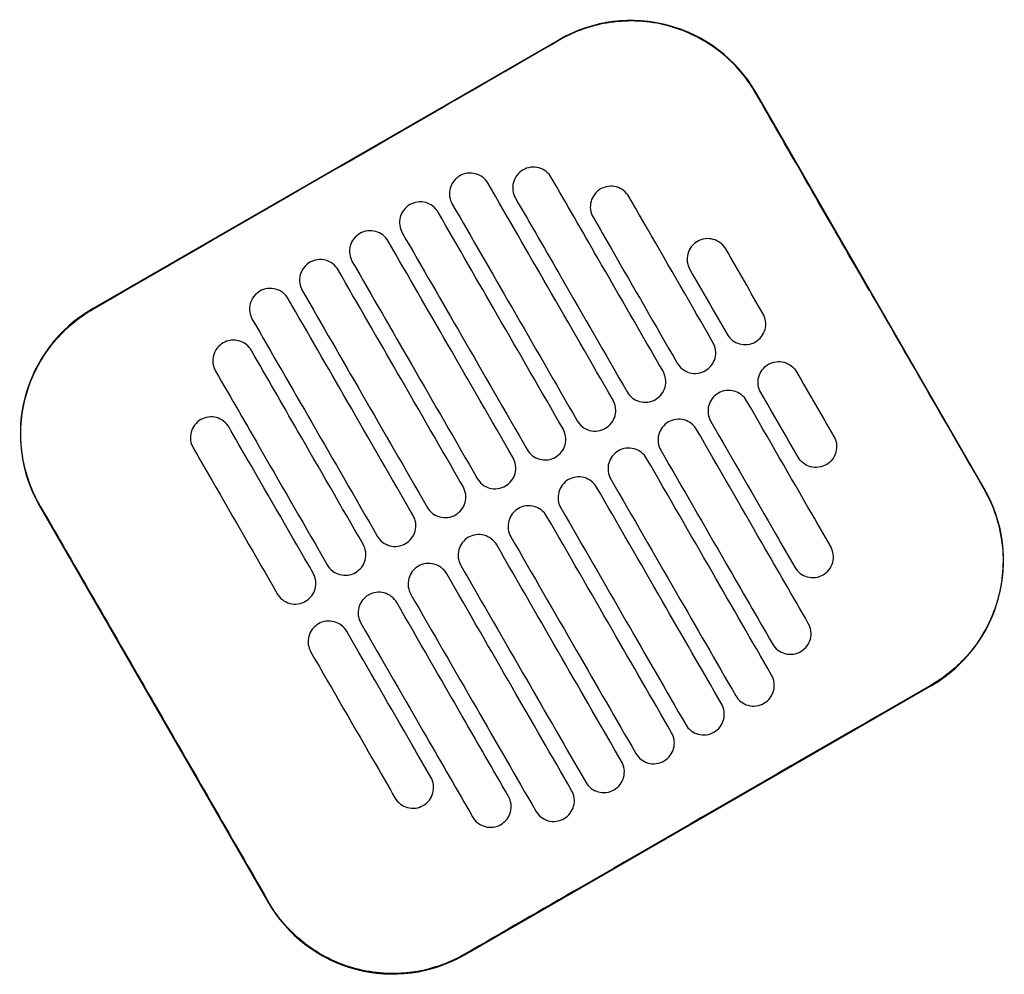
# Model space of a CAD drawing. Header units: metres. Extents: x 15.7 to 54.8, y -39.7 to 1.1.
# Tile 479 of 500: x 48.631 to 48.836, y -2.31 to -2.111. Entities that reach past the tile are written whole.
import ezdxf

# ---------------------------------------------------------------- set-up
doc = ezdxf.new("R2010")
doc.units = ezdxf.units.M
doc.header["$MEASUREMENT"] = 0
doc.layers.add('2D', color=252, linetype='Continuous')

# ---------------------------------------------------------------- blocks, each defined once
blk = doc.blocks.new('2D_QYOS_450')
at = {"layer": '2D'}
for p, q in [((1.42396, -0.31597), (1.32693, -0.37192)), ((1.51239, -0.40926), (1.46493, -0.32697)), ((1.31593, -0.4129), (1.3634, -0.49519)), ((1.40437, -0.50619), (1.50139, -0.45024))]:
    blk.add_line(p, q, dxfattribs=at)
for centre, start, end in [((1.43894, -0.34196), 29.973, 119.973), ((1.34192, -0.39791), 119.973, 209.973), ((1.4864, -0.42425), 299.973, 29.973), ((1.38938, -0.48021), 209.973, 299.973)]:
    blk.add_arc(centre, 0.03, start, end, dxfattribs=at)
for points, knots in [([(1.46484, -0.32702), (1.46445, -0.32636), (1.46405, -0.32572), (1.46161, -0.32215), (1.4591, -0.3196), (1.45325, -0.31546), (1.44995, -0.31393), (1.4426, -0.31202), (1.43857, -0.3118), (1.43088, -0.31292), (1.42728, -0.31417), (1.42401, -0.31606)], [-8.20809, -8.20809, -8.20809, -8.20809, -7.978943, -7.978943, -6.912231, -6.912231, -5.830065, -5.830065, -4.632711, -4.632711, -3.498654, -3.498654, -3.498654, -3.498654]), ([(1.42401, -0.31606), (1.41612, -0.32062), (1.40792, -0.32535), (1.37561, -0.34399), (1.3513, -0.35801), (1.32699, -0.37202)], [-3.18138, -3.18138, -3.18138, -3.18138, -2.673929, -2.673929, -1.133377, -1.133377, -1.133377, -1.133377]), ([(1.48856, -0.36818), (1.48762, -0.36655), (1.48668, -0.36493), (1.47773, -0.34941), (1.47117, -0.33801), (1.46484, -0.32702)], [-12.071476, -12.071476, -12.071476, -12.071476, -11.509189, -11.509189, -6.696301, -6.696301, -6.696301, -6.696301]), ([(1.4092, -0.34583), (1.40896, -0.34541), (1.40859, -0.34494), (1.40764, -0.34422), (1.40714, -0.34398), (1.40607, -0.34368), (1.4055, -0.34364), (1.4043, -0.3438), (1.40375, -0.34401), (1.40333, -0.34426)], [-0.5514378, -0.5514378, -0.5514378, -0.5514378, -0.4031217, -0.4031217, -0.2776979, -0.2776979, -0.1471642, -0.1471642, 0, 0, 0, 0]), ([(1.41647, -0.34303), (1.41605, -0.34327), (1.41558, -0.34364), (1.41486, -0.34459), (1.41462, -0.34509), (1.41432, -0.34616), (1.41428, -0.34673), (1.41443, -0.34792), (1.41465, -0.34847), (1.41489, -0.34889)], [-0.5553003, -0.5553003, -0.5553003, -0.5553003, -0.4045497, -0.4045497, -0.2782639, -0.2782639, -0.1472208, -0.1472208, 0, 0, 0, 0]), ([(1.42234, -0.3446), (1.4221, -0.34417), (1.42173, -0.34371), (1.42078, -0.34299), (1.42029, -0.34275), (1.41921, -0.34245), (1.41864, -0.34241), (1.41744, -0.34257), (1.4169, -0.34278), (1.41647, -0.34303)], [-0.5514248, -0.5514248, -0.5514248, -0.5514248, -0.4031161, -0.4031161, -0.2776965, -0.2776965, -0.1471644, -0.1471644, 0, 0, 0, 0]), ([(1.40333, -0.34426), (1.40291, -0.3445), (1.40244, -0.34487), (1.40172, -0.34582), (1.40147, -0.34632), (1.40118, -0.34739), (1.40114, -0.34796), (1.40129, -0.34916), (1.4015, -0.3497), (1.40175, -0.35012)], [-0.5552876, -0.5552876, -0.5552876, -0.5552876, -0.4045446, -0.4045446, -0.2782629, -0.2782629, -0.1472212, -0.1472212, 0, 0, 0, 0]), ([(1.43518, -0.39088), (1.43064, -0.38301), (1.42611, -0.37514), (1.41744, -0.36012), (1.41332, -0.35298), (1.4092, -0.34583)], [0.699452, 0.699452, 0.699452, 0.699452, 3.425292, 3.425292, 5.900643, 5.900643, 5.900643, 5.900643]), ([(1.44558, -0.38489), (1.44104, -0.37702), (1.4365, -0.36915), (1.42876, -0.35572), (1.42555, -0.35016), (1.42234, -0.3446)], [0.699452, 0.699452, 0.699452, 0.699452, 3.42526, 3.42526, 5.350619, 5.350619, 5.350619, 5.350619]), ([(1.43261, -0.34699), (1.43219, -0.34724), (1.43172, -0.3476), (1.431, -0.34856), (1.43076, -0.34906), (1.43046, -0.35013), (1.43042, -0.3507), (1.43057, -0.35189), (1.43079, -0.35244), (1.43103, -0.35286)], [-0.5553353, -0.5553353, -0.5553353, -0.5553353, -0.4045593, -0.4045593, -0.278267, -0.278267, -0.1472205, -0.1472205, 0, 0, 0, 0]), ([(1.43848, -0.34856), (1.43824, -0.34814), (1.43787, -0.34768), (1.43692, -0.34696), (1.43643, -0.34671), (1.43536, -0.34642), (1.43478, -0.34638), (1.43358, -0.34653), (1.43304, -0.34675), (1.43261, -0.34699)], [-0.5513875, -0.5513875, -0.5513875, -0.5513875, -0.4031047, -0.4031047, -0.2776919, -0.2776919, -0.1471638, -0.1471638, 0, 0, 0, 0]), ([(1.3988, -0.35182), (1.39856, -0.3514), (1.39819, -0.35094), (1.39725, -0.35022), (1.39675, -0.34997), (1.39568, -0.34968), (1.3951, -0.34964), (1.39391, -0.34979), (1.39336, -0.35001), (1.39293, -0.35025)], [-0.5514274, -0.5514274, -0.5514274, -0.5514274, -0.4031209, -0.4031209, -0.2776962, -0.2776962, -0.1471634, -0.1471634, 0, 0, 0, 0]), ([(1.40175, -0.35012), (1.40587, -0.35727), (1.40999, -0.36442), (1.41866, -0.37944), (1.42319, -0.38731), (1.42773, -0.39518)], [0.949973, 0.949973, 0.949973, 0.949973, 3.425307, 3.425307, 6.151164, 6.151164, 6.151164, 6.151164]), ([(1.41489, -0.34889), (1.4181, -0.35445), (1.42131, -0.36001), (1.42905, -0.37344), (1.43359, -0.38131), (1.43813, -0.38918)], [1.499949, 1.499949, 1.499949, 1.499949, 3.425284, 3.425284, 6.151116, 6.151116, 6.151116, 6.151116]), ([(1.45597, -0.37889), (1.45144, -0.37102), (1.4469, -0.36315), (1.44107, -0.35304), (1.43977, -0.3508), (1.43848, -0.34856)], [0.699452, 0.699452, 0.699452, 0.699452, 3.425217, 3.425217, 4.200582, 4.200582, 4.200582, 4.200582]), ([(1.39293, -0.35025), (1.39251, -0.3505), (1.39205, -0.35086), (1.39132, -0.35182), (1.39108, -0.35231), (1.39078, -0.35339), (1.39074, -0.35396), (1.3909, -0.35515), (1.39111, -0.35569), (1.39135, -0.35612)], [-0.5552953, -0.5552953, -0.5552953, -0.5552953, -0.4045437, -0.4045437, -0.2782634, -0.2782634, -0.1472215, -0.1472215, 0, 0, 0, 0]), ([(1.42479, -0.39688), (1.42025, -0.38901), (1.41571, -0.38114), (1.40705, -0.36612), (1.40293, -0.35897), (1.3988, -0.35182)], [0.699452, 0.699452, 0.699452, 0.699452, 3.425313, 3.425313, 5.900643, 5.900643, 5.900643, 5.900643]), ([(1.43103, -0.35286), (1.43232, -0.3551), (1.43362, -0.35734), (1.43945, -0.36745), (1.44399, -0.37532), (1.44852, -0.38319)], [2.649916, 2.649916, 2.649916, 2.649916, 3.425249, 3.425249, 6.151046, 6.151046, 6.151046, 6.151046]), ([(1.38254, -0.35625), (1.38212, -0.35649), (1.38165, -0.35686), (1.38093, -0.35781), (1.38068, -0.35831), (1.38039, -0.35938), (1.38035, -0.35995), (1.3805, -0.36115), (1.38071, -0.36169), (1.38096, -0.36211)], [-0.5553076, -0.5553076, -0.5553076, -0.5553076, -0.4045445, -0.4045445, -0.2782646, -0.2782646, -0.1472219, -0.1472219, 0, 0, 0, 0]), ([(1.38841, -0.35782), (1.38817, -0.3574), (1.3878, -0.35693), (1.38685, -0.35621), (1.38635, -0.35597), (1.38528, -0.35567), (1.38471, -0.35563), (1.38351, -0.35579), (1.38296, -0.356), (1.38254, -0.35625)], [-0.5514139, -0.5514139, -0.5514139, -0.5514139, -0.4031194, -0.4031194, -0.2776944, -0.2776944, -0.1471626, -0.1471626, 0, 0, 0, 0]), ([(1.39135, -0.35612), (1.39548, -0.36327), (1.3996, -0.37041), (1.40826, -0.38543), (1.4128, -0.3933), (1.41734, -0.40117)], [0.949998, 0.949998, 0.949998, 0.949998, 3.42532, 3.42532, 6.151189, 6.151189, 6.151189, 6.151189]), ([(1.41439, -0.40287), (1.40985, -0.395), (1.40532, -0.38713), (1.39665, -0.37211), (1.39253, -0.36497), (1.38841, -0.35782)], [0.699452, 0.699452, 0.699452, 0.699452, 3.425322, 3.425322, 5.900643, 5.900643, 5.900643, 5.900643]), ([(1.45275, -0.35789), (1.45233, -0.35813), (1.45186, -0.3585), (1.45114, -0.35946), (1.45089, -0.35995), (1.4506, -0.36102), (1.45056, -0.3616), (1.45071, -0.36279), (1.45093, -0.36333), (1.45117, -0.36376)], [-0.5553938, -0.5553938, -0.5553938, -0.5553938, -0.4045733, -0.4045733, -0.2782728, -0.2782728, -0.147221, -0.147221, 0, 0, 0, 0]), ([(1.45862, -0.35946), (1.45838, -0.35904), (1.45801, -0.35858), (1.45706, -0.35786), (1.45656, -0.35761), (1.45549, -0.35732), (1.45492, -0.35728), (1.45372, -0.35743), (1.45317, -0.35764), (1.45275, -0.35789)], [-0.5513269, -0.5513269, -0.5513269, -0.5513269, -0.4030891, -0.4030891, -0.2776846, -0.2776846, -0.1471626, -0.1471626, 0, 0, 0, 0]), ([(1.37214, -0.36224), (1.37172, -0.36249), (1.37126, -0.36285), (1.37053, -0.36381), (1.37029, -0.3643), (1.36999, -0.36538), (1.36995, -0.36595), (1.37011, -0.36714), (1.37032, -0.36769), (1.37056, -0.36811)], [-0.5553245, -0.5553245, -0.5553245, -0.5553245, -0.4045471, -0.4045471, -0.2782667, -0.2782667, -0.1472226, -0.1472226, 0, 0, 0, 0]), ([(1.37801, -0.36381), (1.37777, -0.36339), (1.3774, -0.36293), (1.37646, -0.36221), (1.37596, -0.36196), (1.37489, -0.36167), (1.37431, -0.36163), (1.37312, -0.36178), (1.37257, -0.362), (1.37214, -0.36224)], [-0.551397, -0.551397, -0.551397, -0.551397, -0.4031173, -0.4031173, -0.2776925, -0.2776925, -0.1471621, -0.1471621, 0, 0, 0, 0]), ([(1.38096, -0.36211), (1.38508, -0.36926), (1.3892, -0.37641), (1.39787, -0.39143), (1.4024, -0.3993), (1.40694, -0.40717)], [0.950001, 0.950001, 0.950001, 0.950001, 3.425322, 3.425322, 6.151192, 6.151192, 6.151192, 6.151192]), ([(1.404, -0.40887), (1.39946, -0.401), (1.39492, -0.39313), (1.38626, -0.37811), (1.38214, -0.37096), (1.37801, -0.36381)], [0.699452, 0.699452, 0.699452, 0.699452, 3.425321, 3.425321, 5.900643, 5.900643, 5.900643, 5.900643]), ([(1.36175, -0.36824), (1.36133, -0.36848), (1.36086, -0.36885), (1.36014, -0.3698), (1.35989, -0.3703), (1.3596, -0.37137), (1.35956, -0.37194), (1.35971, -0.37314), (1.35992, -0.37368), (1.36017, -0.37411)], [-0.5553462, -0.5553462, -0.5553462, -0.5553462, -0.4045514, -0.4045514, -0.2782696, -0.2782696, -0.1472236, -0.1472236, 0, 0, 0, 0]), ([(1.36762, -0.36981), (1.36738, -0.36939), (1.36701, -0.36892), (1.36606, -0.3682), (1.36556, -0.36796), (1.36449, -0.36766), (1.36392, -0.36762), (1.36272, -0.36778), (1.36217, -0.36799), (1.36175, -0.36824)], [-0.551377, -0.551377, -0.551377, -0.551377, -0.4031143, -0.4031143, -0.2776905, -0.2776905, -0.1471617, -0.1471617, 0, 0, 0, 0]), ([(1.37056, -0.36811), (1.37469, -0.37526), (1.37881, -0.3824), (1.38747, -0.39742), (1.39201, -0.40529), (1.39655, -0.41317)], [0.949982, 0.949982, 0.949982, 0.949982, 3.425312, 3.425312, 6.151173, 6.151173, 6.151173, 6.151173]), ([(1.3936, -0.41486), (1.38906, -0.40699), (1.38452, -0.39912), (1.37586, -0.3841), (1.37174, -0.37696), (1.36762, -0.36981)], [0.699452, 0.699452, 0.699452, 0.699452, 3.425308, 3.425308, 5.900643, 5.900643, 5.900643, 5.900643]), ([(1.31603, -0.41284), (1.31529, -0.41156), (1.31465, -0.41023), (1.31317, -0.40648), (1.31255, -0.40401), (1.31224, -0.40148), (1.31178, -0.39768), (1.31206, -0.39383), (1.31405, -0.38644), (1.31575, -0.38298), (1.32037, -0.37684), (1.32327, -0.37423), (1.32672, -0.37217), (1.32685, -0.3721), (1.32699, -0.37202)], [17.619777, 17.619777, 17.619777, 17.619777, 18.064718, 18.064718, 18.827754, 18.827754, 18.827754, 19.97637, 19.97637, 21.122539, 21.122539, 22.281306, 22.281306, 22.328075, 22.328075, 22.328075, 22.328075]), ([(1.36017, -0.37411), (1.36429, -0.38125), (1.36841, -0.3884), (1.37708, -0.40342), (1.38161, -0.41129), (1.38615, -0.41916)], [0.949941, 0.949941, 0.949941, 0.949941, 3.425291, 3.425291, 6.151132, 6.151132, 6.151132, 6.151132]), ([(1.46479, -0.37877), (1.46521, -0.37852), (1.46568, -0.37816), (1.4664, -0.3772), (1.46665, -0.3767), (1.46694, -0.37563), (1.46698, -0.37506), (1.46683, -0.37387), (1.46661, -0.37332), (1.46637, -0.3729)], [-0.5554178, -0.5554178, -0.5554178, -0.5554178, -0.4045751, -0.4045751, -0.2782741, -0.2782741, -0.1472211, -0.1472211, 0, 0, 0, 0]), ([(1.35997, -0.38057), (1.35973, -0.38015), (1.35936, -0.37968), (1.35841, -0.37896), (1.35792, -0.37872), (1.35684, -0.37842), (1.35627, -0.37838), (1.35507, -0.37854), (1.35453, -0.37875), (1.3541, -0.379)], [-0.5513421, -0.5513421, -0.5513421, -0.5513421, -0.4031061, -0.4031061, -0.2776864, -0.2776864, -0.147161, -0.147161, 0, 0, 0, 0]), ([(1.45892, -0.37719), (1.45916, -0.37762), (1.45953, -0.37808), (1.46048, -0.3788), (1.46098, -0.37905), (1.46205, -0.37934), (1.46262, -0.37938), (1.46382, -0.37923), (1.46437, -0.37901), (1.46479, -0.37877)], [-0.5512937, -0.5512937, -0.5512937, -0.5512937, -0.403082, -0.403082, -0.27768, -0.27768, -0.1471612, -0.1471612, 0, 0, 0, 0]), ([(1.3541, -0.379), (1.35368, -0.37924), (1.35321, -0.37961), (1.35249, -0.38056), (1.35224, -0.38106), (1.35195, -0.38213), (1.35191, -0.3827), (1.35206, -0.3839), (1.35228, -0.38444), (1.35252, -0.38486)], [-0.5553798, -0.5553798, -0.5553798, -0.5553798, -0.4045588, -0.4045588, -0.278273, -0.278273, -0.147224, -0.147224, 0, 0, 0, 0]), ([(1.38321, -0.42086), (1.37867, -0.41299), (1.37413, -0.40512), (1.36638, -0.39169), (1.36318, -0.38613), (1.35997, -0.38057)], [0.699452, 0.699452, 0.699452, 0.699452, 3.425284, 3.425284, 5.350619, 5.350619, 5.350619, 5.350619]), ([(1.45439, -0.38476), (1.45482, -0.38452), (1.45528, -0.38415), (1.45601, -0.3832), (1.45625, -0.3827), (1.45655, -0.38163), (1.45659, -0.38105), (1.45643, -0.37986), (1.45622, -0.37932), (1.45597, -0.37889)], [-0.5553983, -0.5553983, -0.5553983, -0.5553983, -0.4045681, -0.4045681, -0.278271, -0.278271, -0.1472202, -0.1472202, 0, 0, 0, 0]), ([(1.46749, -0.38344), (1.46791, -0.3832), (1.46846, -0.38298), (1.46966, -0.38283), (1.47023, -0.38287), (1.4713, -0.38317), (1.4718, -0.38341), (1.47275, -0.38413), (1.47311, -0.38459), (1.47336, -0.38502)], [0, 0, 0, 0, 0.1471605, 0.1471605, 0.2776781, 0.2776781, 0.4030803, 0.4030803, 0.5512777, 0.5512777, 0.5512777, 0.5512777]), ([(1.35252, -0.38486), (1.35573, -0.39042), (1.35893, -0.39598), (1.36668, -0.40941), (1.37122, -0.41728), (1.37576, -0.42516)], [1.499901, 1.499901, 1.499901, 1.499901, 3.42526, 3.42526, 6.151068, 6.151068, 6.151068, 6.151068]), ([(1.444, -0.39076), (1.44442, -0.39051), (1.44489, -0.39015), (1.44561, -0.38919), (1.44586, -0.38869), (1.44615, -0.38762), (1.44619, -0.38705), (1.44604, -0.38586), (1.44582, -0.38531), (1.44558, -0.38489)], [-0.5553838, -0.5553838, -0.5553838, -0.5553838, -0.4045626, -0.4045626, -0.2782686, -0.2782686, -0.1472195, -0.1472195, 0, 0, 0, 0]), ([(1.44852, -0.38319), (1.44877, -0.38361), (1.44913, -0.38408), (1.45008, -0.38479), (1.45058, -0.38504), (1.45165, -0.38533), (1.45223, -0.38538), (1.45342, -0.38522), (1.45397, -0.38501), (1.45439, -0.38476)], [-0.5513071, -0.5513071, -0.5513071, -0.5513071, -0.4030846, -0.4030846, -0.2776802, -0.2776802, -0.1471604, -0.1471604, 0, 0, 0, 0]), ([(1.46591, -0.38931), (1.46566, -0.38889), (1.46545, -0.38834), (1.4653, -0.38715), (1.46534, -0.38658), (1.46563, -0.38551), (1.46588, -0.38501), (1.4666, -0.38406), (1.46707, -0.38369), (1.46749, -0.38344)], [0, 0, 0, 0, 0.1472222, 0.1472222, 0.2782773, 0.2782773, 0.4045795, 0.4045795, 0.5554397, 0.5554397, 0.5554397, 0.5554397]), ([(1.46296, -0.39101), (1.46272, -0.39059), (1.46235, -0.39013), (1.46141, -0.38941), (1.46091, -0.38916), (1.45984, -0.38887), (1.45926, -0.38883), (1.45806, -0.38898), (1.45752, -0.38919), (1.45709, -0.38944)], [-0.5512944, -0.5512944, -0.5512944, -0.5512944, -0.4030833, -0.4030833, -0.2776787, -0.2776787, -0.1471599, -0.1471599, 0, 0, 0, 0]), ([(1.4336, -0.39675), (1.43403, -0.39651), (1.43449, -0.39614), (1.43522, -0.39519), (1.43546, -0.39469), (1.43576, -0.39362), (1.4358, -0.39304), (1.43564, -0.39185), (1.43543, -0.39131), (1.43518, -0.39088)], [-0.5553742, -0.5553742, -0.5553742, -0.5553742, -0.4045587, -0.4045587, -0.278267, -0.278267, -0.1472191, -0.1472191, 0, 0, 0, 0]), ([(1.43813, -0.38918), (1.43837, -0.38961), (1.43874, -0.39007), (1.43969, -0.39079), (1.44018, -0.39104), (1.44126, -0.39133), (1.44183, -0.39137), (1.44303, -0.39122), (1.44357, -0.391), (1.444, -0.39076)], [-0.5513171, -0.5513171, -0.5513171, -0.5513171, -0.4030867, -0.4030867, -0.2776803, -0.2776803, -0.1471597, -0.1471597, 0, 0, 0, 0]), ([(1.45709, -0.38944), (1.45667, -0.38968), (1.4562, -0.39005), (1.45548, -0.39101), (1.45524, -0.3915), (1.45494, -0.39257), (1.4549, -0.39315), (1.45505, -0.39434), (1.45527, -0.39488), (1.45551, -0.39531)], [-0.5554159, -0.5554159, -0.5554159, -0.5554159, -0.4045716, -0.4045716, -0.2782736, -0.2782736, -0.1472211, -0.1472211, 0, 0, 0, 0]), ([(1.48045, -0.42134), (1.47916, -0.4191), (1.47787, -0.41686), (1.47204, -0.40675), (1.4675, -0.39888), (1.46296, -0.39101)], [2.649852, 2.649852, 2.649852, 2.649852, 3.425217, 3.425217, 6.150983, 6.150983, 6.150983, 6.150983]), ([(1.34945, -0.39495), (1.34903, -0.3952), (1.34856, -0.39556), (1.34784, -0.39652), (1.34759, -0.39702), (1.3473, -0.39809), (1.34726, -0.39866), (1.34741, -0.39985), (1.34763, -0.4004), (1.34787, -0.40082)], [-0.5554179, -0.5554179, -0.5554179, -0.5554179, -0.4045683, -0.4045683, -0.2782761, -0.2782761, -0.1472238, -0.1472238, 0, 0, 0, 0]), ([(1.35532, -0.39653), (1.35508, -0.3961), (1.35471, -0.39564), (1.35376, -0.39492), (1.35327, -0.39467), (1.35219, -0.39438), (1.35162, -0.39434), (1.35042, -0.39449), (1.34988, -0.39471), (1.34945, -0.39495)], [-0.5513007, -0.5513007, -0.5513007, -0.5513007, -0.4030941, -0.4030941, -0.2776814, -0.2776814, -0.1471603, -0.1471603, 0, 0, 0, 0]), ([(1.42773, -0.39518), (1.42798, -0.3956), (1.42834, -0.39607), (1.42929, -0.39679), (1.42979, -0.39703), (1.43086, -0.39733), (1.43144, -0.39737), (1.43263, -0.39721), (1.43318, -0.397), (1.4336, -0.39675)], [-0.5513237, -0.5513237, -0.5513237, -0.5513237, -0.4030882, -0.4030882, -0.2776804, -0.2776804, -0.1471592, -0.1471592, 0, 0, 0, 0]), ([(1.45257, -0.39701), (1.45232, -0.39658), (1.45196, -0.39612), (1.45101, -0.3954), (1.45051, -0.39516), (1.44944, -0.39486), (1.44886, -0.39482), (1.44767, -0.39497), (1.44712, -0.39519), (1.4467, -0.39543)], [-0.5513075, -0.5513075, -0.5513075, -0.5513075, -0.4030857, -0.4030857, -0.2776792, -0.2776792, -0.1471593, -0.1471593, 0, 0, 0, 0]), ([(1.37281, -0.42685), (1.36827, -0.41898), (1.36373, -0.41111), (1.3579, -0.401), (1.35661, -0.39876), (1.35532, -0.39653)], [0.699452, 0.699452, 0.699452, 0.699452, 3.425249, 3.425249, 4.200582, 4.200582, 4.200582, 4.200582]), ([(1.42321, -0.40275), (1.42363, -0.4025), (1.4241, -0.40214), (1.42482, -0.40118), (1.42507, -0.40068), (1.42536, -0.39961), (1.4254, -0.39904), (1.42525, -0.39785), (1.42503, -0.3973), (1.42479, -0.39688)], [-0.5553693, -0.5553693, -0.5553693, -0.5553693, -0.4045566, -0.4045566, -0.2782661, -0.2782661, -0.1472189, -0.1472189, 0, 0, 0, 0]), ([(1.4467, -0.39543), (1.44628, -0.39568), (1.44581, -0.39605), (1.44509, -0.397), (1.44484, -0.3975), (1.44455, -0.39857), (1.44451, -0.39914), (1.44466, -0.40033), (1.44487, -0.40088), (1.44512, -0.4013)], [-0.555397, -0.555397, -0.555397, -0.555397, -0.4045652, -0.4045652, -0.2782705, -0.2782705, -0.1472202, -0.1472202, 0, 0, 0, 0]), ([(1.4758, -0.4373), (1.4726, -0.43174), (1.46939, -0.42618), (1.46165, -0.41275), (1.45711, -0.40488), (1.45257, -0.39701)], [1.499901, 1.499901, 1.499901, 1.499901, 3.42526, 3.42526, 6.151068, 6.151068, 6.151068, 6.151068]), ([(1.45551, -0.39531), (1.46005, -0.40318), (1.46459, -0.41105), (1.47042, -0.42116), (1.47171, -0.4234), (1.473, -0.42564)], [0.699452, 0.699452, 0.699452, 0.699452, 3.425249, 3.425249, 4.200582, 4.200582, 4.200582, 4.200582]), ([(1.48111, -0.39845), (1.48135, -0.39888), (1.48157, -0.39942), (1.48172, -0.40061), (1.48168, -0.40119), (1.48138, -0.40226), (1.48114, -0.40276), (1.48042, -0.40371), (1.47995, -0.40408), (1.47953, -0.40432)], [0, 0, 0, 0, 0.147223, 0.147223, 0.2782783, 0.2782783, 0.4045781, 0.4045781, 0.5554474, 0.5554474, 0.5554474, 0.5554474]), ([(1.34787, -0.40082), (1.34916, -0.40306), (1.35045, -0.4053), (1.35629, -0.41541), (1.36082, -0.42328), (1.36536, -0.43115)], [2.649852, 2.649852, 2.649852, 2.649852, 3.425217, 3.425217, 6.150982, 6.150982, 6.150982, 6.150982]), ([(1.41734, -0.40117), (1.41758, -0.4016), (1.41795, -0.40206), (1.4189, -0.40278), (1.41939, -0.40303), (1.42047, -0.40332), (1.42104, -0.40336), (1.42224, -0.40321), (1.42278, -0.40299), (1.42321, -0.40275)], [-0.551327, -0.551327, -0.551327, -0.551327, -0.403089, -0.403089, -0.2776804, -0.2776804, -0.1471589, -0.1471589, 0, 0, 0, 0]), ([(1.44217, -0.403), (1.44193, -0.40258), (1.44156, -0.40212), (1.44061, -0.4014), (1.44012, -0.40115), (1.43905, -0.40086), (1.43847, -0.40082), (1.43727, -0.40097), (1.43673, -0.40118), (1.4363, -0.40143)], [-0.5513173, -0.5513173, -0.5513173, -0.5513173, -0.4030875, -0.4030875, -0.2776797, -0.2776797, -0.147159, -0.147159, 0, 0, 0, 0]), ([(1.44512, -0.4013), (1.44966, -0.40917), (1.4542, -0.41704), (1.46194, -0.43047), (1.46515, -0.43603), (1.46835, -0.44159)], [0.699452, 0.699452, 0.699452, 0.699452, 3.425284, 3.425284, 5.350619, 5.350619, 5.350619, 5.350619]), ([(1.41281, -0.40874), (1.41324, -0.4085), (1.4137, -0.40813), (1.41443, -0.40718), (1.41467, -0.40668), (1.41497, -0.40561), (1.41501, -0.40503), (1.41485, -0.40384), (1.41464, -0.4033), (1.41439, -0.40287)], [-0.5553691, -0.5553691, -0.5553691, -0.5553691, -0.4045561, -0.4045561, -0.278266, -0.278266, -0.1472189, -0.1472189, 0, 0, 0, 0]), ([(1.4363, -0.40143), (1.43588, -0.40167), (1.43541, -0.40204), (1.43469, -0.403), (1.43445, -0.40349), (1.43415, -0.40456), (1.43411, -0.40514), (1.43426, -0.40633), (1.43448, -0.40687), (1.43472, -0.4073)], [-0.555383, -0.555383, -0.555383, -0.555383, -0.4045604, -0.4045604, -0.2782682, -0.2782682, -0.1472195, -0.1472195, 0, 0, 0, 0]), ([(1.46816, -0.44806), (1.46404, -0.44091), (1.45991, -0.43376), (1.45125, -0.41874), (1.44671, -0.41087), (1.44217, -0.403)], [0.949941, 0.949941, 0.949941, 0.949941, 3.425292, 3.425292, 6.151132, 6.151132, 6.151132, 6.151132]), ([(1.47953, -0.40432), (1.4791, -0.40457), (1.47856, -0.40478), (1.47736, -0.40493), (1.47679, -0.40489), (1.47571, -0.4046), (1.47522, -0.40435), (1.47427, -0.40363), (1.4739, -0.40317), (1.47366, -0.40275)], [0, 0, 0, 0, 0.1471602, 0.1471602, 0.2776775, 0.2776775, 0.4030818, 0.4030818, 0.5512681, 0.5512681, 0.5512681, 0.5512681]), ([(1.40694, -0.40717), (1.40719, -0.40759), (1.40755, -0.40806), (1.4085, -0.40878), (1.409, -0.40902), (1.41007, -0.40932), (1.41065, -0.40936), (1.41184, -0.4092), (1.41239, -0.40899), (1.41281, -0.40874)], [-0.551327, -0.551327, -0.551327, -0.551327, -0.4030892, -0.4030892, -0.2776802, -0.2776802, -0.1471588, -0.1471588, 0, 0, 0, 0]), ([(1.42591, -0.40742), (1.42548, -0.40767), (1.42502, -0.40804), (1.4243, -0.40899), (1.42405, -0.40949), (1.42376, -0.41056), (1.42372, -0.41113), (1.42387, -0.41232), (1.42408, -0.41287), (1.42433, -0.41329)], [-0.5553737, -0.5553737, -0.5553737, -0.5553737, -0.4045574, -0.4045574, -0.2782667, -0.2782667, -0.1472191, -0.1472191, 0, 0, 0, 0]), ([(1.43178, -0.409), (1.43153, -0.40857), (1.43117, -0.40811), (1.43022, -0.40739), (1.42972, -0.40715), (1.42865, -0.40685), (1.42807, -0.40681), (1.42688, -0.40696), (1.42633, -0.40718), (1.42591, -0.40742)], [-0.5513238, -0.5513238, -0.5513238, -0.5513238, -0.4030887, -0.4030887, -0.27768, -0.27768, -0.1471588, -0.1471588, 0, 0, 0, 0]), ([(1.43472, -0.4073), (1.43926, -0.41517), (1.4438, -0.42304), (1.45246, -0.43806), (1.45659, -0.44521), (1.46071, -0.45235)], [0.699452, 0.699452, 0.699452, 0.699452, 3.425308, 3.425308, 5.900643, 5.900643, 5.900643, 5.900643]), ([(1.40242, -0.41474), (1.40284, -0.41449), (1.40331, -0.41413), (1.40403, -0.41317), (1.40428, -0.41267), (1.40457, -0.4116), (1.40461, -0.41103), (1.40446, -0.40984), (1.40424, -0.40929), (1.404, -0.40887)], [-0.5553737, -0.5553737, -0.5553737, -0.5553737, -0.4045574, -0.4045574, -0.2782667, -0.2782667, -0.1472191, -0.1472191, 0, 0, 0, 0]), ([(1.45776, -0.45405), (1.45364, -0.4469), (1.44952, -0.43976), (1.44086, -0.42474), (1.43632, -0.41687), (1.43178, -0.409)], [0.949982, 0.949982, 0.949982, 0.949982, 3.425312, 3.425312, 6.151173, 6.151173, 6.151173, 6.151173]), ([(1.5123, -0.40932), (1.51233, -0.40938), (1.51236, -0.40944), (1.51435, -0.41294), (1.5156, -0.41673), (1.51656, -0.42458), (1.51625, -0.42856), (1.51421, -0.43581), (1.51262, -0.43907), (1.50873, -0.44435), (1.50663, -0.44646), (1.50332, -0.44893), (1.50234, -0.44956), (1.50134, -0.45014)], [8.273299, 8.273299, 8.273299, 8.273299, 8.293543, 8.293543, 9.48086, 9.48086, 10.665623, 10.665623, 11.74288, 11.74288, 12.632334, 12.632334, 12.981673, 12.981673, 12.981673, 12.981673]), ([(1.31603, -0.41284), (1.32215, -0.42344), (1.32851, -0.43447), (1.33744, -0.44994), (1.33861, -0.45198), (1.33977, -0.45399)], [-21.78268, -21.78268, -21.78268, -21.78268, -17.142885, -17.142885, -16.423665, -16.423665, -16.423665, -16.423665]), ([(1.39655, -0.41317), (1.39679, -0.41359), (1.39716, -0.41405), (1.39811, -0.41477), (1.3986, -0.41502), (1.39968, -0.41531), (1.40025, -0.41535), (1.40145, -0.4152), (1.40199, -0.41498), (1.40242, -0.41474)], [-0.5513238, -0.5513238, -0.5513238, -0.5513238, -0.4030887, -0.4030887, -0.27768, -0.27768, -0.1471588, -0.1471588, 0, 0, 0, 0]), ([(1.41551, -0.41342), (1.41509, -0.41366), (1.41462, -0.41403), (1.4139, -0.41499), (1.41366, -0.41548), (1.41336, -0.41655), (1.41332, -0.41713), (1.41347, -0.41832), (1.41369, -0.41886), (1.41393, -0.41929)], [-0.5553691, -0.5553691, -0.5553691, -0.5553691, -0.4045561, -0.4045561, -0.278266, -0.278266, -0.1472189, -0.1472189, 0, 0, 0, 0]), ([(1.42138, -0.41499), (1.42114, -0.41457), (1.42077, -0.41411), (1.41982, -0.41339), (1.41933, -0.41314), (1.41825, -0.41285), (1.41768, -0.41281), (1.41648, -0.41296), (1.41594, -0.41317), (1.41551, -0.41342)], [-0.551327, -0.551327, -0.551327, -0.551327, -0.4030892, -0.4030892, -0.2776802, -0.2776802, -0.1471588, -0.1471588, 0, 0, 0, 0]), ([(1.42433, -0.41329), (1.42887, -0.42116), (1.43341, -0.42904), (1.44207, -0.44405), (1.44619, -0.4512), (1.45031, -0.45835)], [0.699452, 0.699452, 0.699452, 0.699452, 3.425321, 3.425321, 5.900643, 5.900643, 5.900643, 5.900643]), ([(1.39202, -0.42073), (1.39245, -0.42049), (1.39291, -0.42012), (1.39364, -0.41917), (1.39388, -0.41867), (1.39417, -0.4176), (1.39422, -0.41702), (1.39406, -0.41583), (1.39385, -0.41529), (1.3936, -0.41486)], [-0.555383, -0.555383, -0.555383, -0.555383, -0.4045605, -0.4045605, -0.2782682, -0.2782682, -0.1472195, -0.1472195, 0, 0, 0, 0]), ([(1.44737, -0.46005), (1.44324, -0.4529), (1.43912, -0.44575), (1.43046, -0.43073), (1.42592, -0.42286), (1.42138, -0.41499)], [0.950001, 0.950001, 0.950001, 0.950001, 3.425322, 3.425322, 6.151192, 6.151192, 6.151192, 6.151192]), ([(1.38615, -0.41916), (1.3864, -0.41958), (1.38676, -0.42005), (1.38771, -0.42077), (1.38821, -0.42101), (1.38928, -0.42131), (1.38986, -0.42135), (1.39105, -0.42119), (1.3916, -0.42098), (1.39202, -0.42073)], [-0.5513173, -0.5513173, -0.5513173, -0.5513173, -0.4030875, -0.4030875, -0.2776797, -0.2776797, -0.147159, -0.147159, 0, 0, 0, 0]), ([(1.40512, -0.41941), (1.40469, -0.41966), (1.40423, -0.42003), (1.40351, -0.42098), (1.40326, -0.42148), (1.40297, -0.42255), (1.40293, -0.42312), (1.40308, -0.42431), (1.40329, -0.42486), (1.40354, -0.42528)], [-0.5553693, -0.5553693, -0.5553693, -0.5553693, -0.4045566, -0.4045566, -0.2782661, -0.2782661, -0.1472189, -0.1472189, 0, 0, 0, 0]), ([(1.41099, -0.42099), (1.41074, -0.42056), (1.41038, -0.4201), (1.40943, -0.41938), (1.40893, -0.41914), (1.40786, -0.41884), (1.40728, -0.4188), (1.40609, -0.41895), (1.40554, -0.41917), (1.40512, -0.41941)], [-0.5513269, -0.5513269, -0.5513269, -0.5513269, -0.403089, -0.403089, -0.2776804, -0.2776804, -0.1471589, -0.1471589, 0, 0, 0, 0]), ([(1.41393, -0.41929), (1.41847, -0.42716), (1.42301, -0.43503), (1.43167, -0.45005), (1.4358, -0.4572), (1.43992, -0.46434)], [0.699452, 0.699452, 0.699452, 0.699452, 3.425322, 3.425322, 5.900643, 5.900643, 5.900643, 5.900643]), ([(1.38163, -0.42673), (1.38205, -0.42648), (1.38252, -0.42612), (1.38324, -0.42516), (1.38349, -0.42466), (1.38378, -0.42359), (1.38382, -0.42302), (1.38367, -0.42183), (1.38345, -0.42128), (1.38321, -0.42086)], [-0.5553971, -0.5553971, -0.5553971, -0.5553971, -0.4045652, -0.4045652, -0.2782705, -0.2782705, -0.1472202, -0.1472202, 0, 0, 0, 0]), ([(1.43697, -0.46604), (1.43285, -0.45889), (1.42873, -0.45175), (1.42007, -0.43673), (1.41553, -0.42886), (1.41099, -0.42099)], [0.949998, 0.949998, 0.949998, 0.949998, 3.42532, 3.42532, 6.151189, 6.151189, 6.151189, 6.151189]), ([(1.47887, -0.42721), (1.4793, -0.42696), (1.47976, -0.4266), (1.48049, -0.42564), (1.48073, -0.42515), (1.48103, -0.42407), (1.48107, -0.4235), (1.48091, -0.42231), (1.4807, -0.42177), (1.48045, -0.42134)], [-0.555418, -0.555418, -0.555418, -0.555418, -0.4045683, -0.4045683, -0.2782762, -0.2782762, -0.1472238, -0.1472238, 0, 0, 0, 0]), ([(1.37576, -0.42516), (1.376, -0.42558), (1.37637, -0.42604), (1.37732, -0.42676), (1.37781, -0.42701), (1.37889, -0.4273), (1.37946, -0.42734), (1.38066, -0.42719), (1.3812, -0.42697), (1.38163, -0.42673)], [-0.5513075, -0.5513075, -0.5513075, -0.5513075, -0.4030857, -0.4030857, -0.2776792, -0.2776792, -0.1471593, -0.1471593, 0, 0, 0, 0]), ([(1.39472, -0.42541), (1.3943, -0.42565), (1.39383, -0.42602), (1.39311, -0.42698), (1.39287, -0.42747), (1.39257, -0.42854), (1.39253, -0.42912), (1.39268, -0.43031), (1.3929, -0.43085), (1.39314, -0.43128)], [-0.5553742, -0.5553742, -0.5553742, -0.5553742, -0.4045587, -0.4045587, -0.278267, -0.278267, -0.1472191, -0.1472191, 0, 0, 0, 0]), ([(1.40059, -0.42698), (1.40035, -0.42656), (1.39998, -0.4261), (1.39903, -0.42538), (1.39854, -0.42513), (1.39746, -0.42484), (1.39689, -0.4248), (1.39569, -0.42495), (1.39515, -0.42516), (1.39472, -0.42541)], [-0.5513236, -0.5513236, -0.5513236, -0.5513236, -0.4030881, -0.4030881, -0.2776804, -0.2776804, -0.1471592, -0.1471592, 0, 0, 0, 0]), ([(1.40354, -0.42528), (1.40808, -0.43315), (1.41262, -0.44103), (1.42128, -0.45604), (1.4254, -0.46319), (1.42952, -0.47034)], [0.699452, 0.699452, 0.699452, 0.699452, 3.425313, 3.425313, 5.900643, 5.900643, 5.900643, 5.900643]), ([(1.473, -0.42564), (1.47325, -0.42606), (1.47361, -0.42652), (1.47456, -0.42724), (1.47506, -0.42749), (1.47613, -0.42778), (1.47671, -0.42782), (1.4779, -0.42767), (1.47845, -0.42745), (1.47887, -0.42721)], [-0.5513007, -0.5513007, -0.5513007, -0.5513007, -0.4030941, -0.4030941, -0.2776814, -0.2776814, -0.1471603, -0.1471603, 0, 0, 0, 0]), ([(1.37123, -0.43272), (1.37166, -0.43248), (1.37212, -0.43211), (1.37285, -0.43116), (1.37309, -0.43066), (1.37338, -0.42959), (1.37342, -0.42901), (1.37327, -0.42782), (1.37306, -0.42728), (1.37281, -0.42685)], [-0.555416, -0.555416, -0.555416, -0.555416, -0.4045716, -0.4045716, -0.2782736, -0.2782736, -0.1472211, -0.1472211, 0, 0, 0, 0]), ([(1.42658, -0.47204), (1.42245, -0.46489), (1.41833, -0.45774), (1.40967, -0.44272), (1.40513, -0.43485), (1.40059, -0.42698)], [0.949972, 0.949972, 0.949972, 0.949972, 3.425307, 3.425307, 6.151164, 6.151164, 6.151164, 6.151164]), ([(1.36536, -0.43115), (1.36561, -0.43157), (1.36597, -0.43204), (1.36692, -0.43276), (1.36742, -0.433), (1.36849, -0.4333), (1.36907, -0.43334), (1.37026, -0.43318), (1.37081, -0.43297), (1.37123, -0.43272)], [-0.5512944, -0.5512944, -0.5512944, -0.5512944, -0.4030833, -0.4030833, -0.2776787, -0.2776787, -0.1471599, -0.1471599, 0, 0, 0, 0]), ([(1.38433, -0.43141), (1.3839, -0.43165), (1.38344, -0.43202), (1.38271, -0.43297), (1.38247, -0.43347), (1.38218, -0.43454), (1.38214, -0.43511), (1.38229, -0.4363), (1.3825, -0.43685), (1.38275, -0.43727)], [-0.5553839, -0.5553839, -0.5553839, -0.5553839, -0.4045626, -0.4045626, -0.2782686, -0.2782686, -0.1472195, -0.1472195, 0, 0, 0, 0]), ([(1.3902, -0.43298), (1.38995, -0.43255), (1.38959, -0.43209), (1.38864, -0.43137), (1.38814, -0.43113), (1.38707, -0.43083), (1.38649, -0.43079), (1.3853, -0.43094), (1.38475, -0.43116), (1.38433, -0.43141)], [-0.551317, -0.551317, -0.551317, -0.551317, -0.4030867, -0.4030867, -0.2776803, -0.2776803, -0.1471597, -0.1471597, 0, 0, 0, 0]), ([(1.39314, -0.43128), (1.39768, -0.43915), (1.40222, -0.44702), (1.41088, -0.46204), (1.415, -0.46919), (1.41913, -0.47633)], [0.699452, 0.699452, 0.699452, 0.699452, 3.425292, 3.425292, 5.900643, 5.900643, 5.900643, 5.900643]), ([(1.41343, -0.47327), (1.41023, -0.46771), (1.40702, -0.46215), (1.39928, -0.44872), (1.39474, -0.44085), (1.3902, -0.43298)], [1.499949, 1.499949, 1.499949, 1.499949, 3.425284, 3.425284, 6.151116, 6.151116, 6.151116, 6.151116]), ([(1.37393, -0.4374), (1.37351, -0.43764), (1.37304, -0.43801), (1.37232, -0.43897), (1.37207, -0.43946), (1.37178, -0.44053), (1.37174, -0.44111), (1.37189, -0.4423), (1.37211, -0.44284), (1.37235, -0.44327)], [-0.5553984, -0.5553984, -0.5553984, -0.5553984, -0.4045681, -0.4045681, -0.278271, -0.278271, -0.1472202, -0.1472202, 0, 0, 0, 0]), ([(1.3798, -0.43897), (1.37956, -0.43855), (1.37919, -0.43809), (1.37824, -0.43737), (1.37775, -0.43712), (1.37667, -0.43683), (1.3761, -0.43679), (1.3749, -0.43694), (1.37436, -0.43716), (1.37393, -0.4374)], [-0.551307, -0.551307, -0.551307, -0.551307, -0.4030846, -0.4030846, -0.2776802, -0.2776802, -0.1471604, -0.1471604, 0, 0, 0, 0]), ([(1.38275, -0.43727), (1.38729, -0.44514), (1.39183, -0.45302), (1.39957, -0.46645), (1.40278, -0.472), (1.40598, -0.47756)], [0.699452, 0.699452, 0.699452, 0.699452, 3.42526, 3.42526, 5.350619, 5.350619, 5.350619, 5.350619]), ([(1.47423, -0.44317), (1.47465, -0.44292), (1.47511, -0.44255), (1.47584, -0.4416), (1.47608, -0.4411), (1.47638, -0.44003), (1.47642, -0.43946), (1.47626, -0.43827), (1.47605, -0.43772), (1.4758, -0.4373)], [-0.55538, -0.55538, -0.55538, -0.55538, -0.4045589, -0.4045589, -0.278273, -0.278273, -0.147224, -0.147224, 0, 0, 0, 0]), ([(1.39729, -0.4693), (1.396, -0.46706), (1.39471, -0.46482), (1.38888, -0.45471), (1.38434, -0.44684), (1.3798, -0.43897)], [2.649916, 2.649916, 2.649916, 2.649916, 3.425249, 3.425249, 6.151046, 6.151046, 6.151046, 6.151046]), ([(1.46835, -0.44159), (1.4686, -0.44202), (1.46896, -0.44248), (1.46991, -0.4432), (1.47041, -0.44344), (1.47148, -0.44374), (1.47206, -0.44378), (1.47325, -0.44363), (1.4738, -0.44341), (1.47423, -0.44317)], [-0.551342, -0.551342, -0.551342, -0.551342, -0.4031061, -0.4031061, -0.2776864, -0.2776864, -0.147161, -0.147161, 0, 0, 0, 0]), ([(1.37235, -0.44327), (1.37689, -0.45114), (1.38143, -0.45901), (1.38726, -0.46912), (1.38855, -0.47136), (1.38984, -0.4736)], [0.699452, 0.699452, 0.699452, 0.699452, 3.425217, 3.425217, 4.200582, 4.200582, 4.200582, 4.200582]), ([(1.46658, -0.45392), (1.467, -0.45368), (1.46747, -0.45331), (1.46819, -0.45236), (1.46843, -0.45186), (1.46873, -0.45079), (1.46877, -0.45022), (1.46862, -0.44903), (1.4684, -0.44848), (1.46816, -0.44806)], [-0.5553464, -0.5553464, -0.5553464, -0.5553464, -0.4045515, -0.4045515, -0.2782697, -0.2782697, -0.1472236, -0.1472236, 0, 0, 0, 0]), ([(1.50134, -0.45014), (1.47703, -0.46415), (1.45272, -0.47817), (1.42038, -0.49683), (1.41235, -0.50146), (1.40432, -0.5061)], [1.133412, 1.133412, 1.133412, 1.133412, 2.681586, 2.681586, 3.193366, 3.193366, 3.193366, 3.193366]), ([(1.46071, -0.45235), (1.46095, -0.45278), (1.46132, -0.45324), (1.46227, -0.45396), (1.46276, -0.4542), (1.46384, -0.4545), (1.46441, -0.45454), (1.46561, -0.45439), (1.46615, -0.45417), (1.46658, -0.45392)], [-0.5513769, -0.5513769, -0.5513769, -0.5513769, -0.4031143, -0.4031143, -0.2776905, -0.2776905, -0.1471617, -0.1471617, 0, 0, 0, 0]), ([(1.45618, -0.45992), (1.45661, -0.45968), (1.45707, -0.45931), (1.45779, -0.45835), (1.45804, -0.45786), (1.45833, -0.45679), (1.45837, -0.45621), (1.45822, -0.45502), (1.45801, -0.45448), (1.45776, -0.45405)], [-0.5553248, -0.5553248, -0.5553248, -0.5553248, -0.4045472, -0.4045472, -0.2782668, -0.2782668, -0.1472227, -0.1472227, 0, 0, 0, 0]), ([(1.45031, -0.45835), (1.45056, -0.45877), (1.45092, -0.45923), (1.45187, -0.45995), (1.45237, -0.4602), (1.45344, -0.46049), (1.45402, -0.46053), (1.45521, -0.46038), (1.45576, -0.46017), (1.45618, -0.45992)], [-0.5513969, -0.5513969, -0.5513969, -0.5513969, -0.4031172, -0.4031172, -0.2776925, -0.2776925, -0.1471621, -0.1471621, 0, 0, 0, 0]), ([(1.44579, -0.46592), (1.44621, -0.46567), (1.44668, -0.4653), (1.4474, -0.46435), (1.44764, -0.46385), (1.44794, -0.46278), (1.44798, -0.46221), (1.44783, -0.46102), (1.44761, -0.46047), (1.44737, -0.46005)], [-0.5553078, -0.5553078, -0.5553078, -0.5553078, -0.4045446, -0.4045446, -0.2782647, -0.2782647, -0.147222, -0.147222, 0, 0, 0, 0]), ([(1.43992, -0.46434), (1.44016, -0.46477), (1.44053, -0.46523), (1.44148, -0.46595), (1.44197, -0.46619), (1.44304, -0.46649), (1.44362, -0.46653), (1.44482, -0.46638), (1.44536, -0.46616), (1.44579, -0.46592)], [-0.5514137, -0.5514137, -0.5514137, -0.5514137, -0.4031194, -0.4031194, -0.2776944, -0.2776944, -0.1471627, -0.1471627, 0, 0, 0, 0]), ([(1.43539, -0.47191), (1.43581, -0.47167), (1.43628, -0.4713), (1.437, -0.47034), (1.43725, -0.46985), (1.43754, -0.46878), (1.43758, -0.4682), (1.43743, -0.46701), (1.43722, -0.46647), (1.43697, -0.46604)], [-0.5552955, -0.5552955, -0.5552955, -0.5552955, -0.4045438, -0.4045438, -0.2782634, -0.2782634, -0.1472215, -0.1472215, 0, 0, 0, 0]), ([(1.39571, -0.47517), (1.39614, -0.47493), (1.3966, -0.47456), (1.39733, -0.4736), (1.39757, -0.47311), (1.39786, -0.47204), (1.3979, -0.47146), (1.39775, -0.47027), (1.39754, -0.46973), (1.39729, -0.4693)], [-0.5553355, -0.5553355, -0.5553355, -0.5553355, -0.4045594, -0.4045594, -0.278267, -0.278267, -0.1472206, -0.1472206, 0, 0, 0, 0]), ([(1.42952, -0.47034), (1.42977, -0.47076), (1.43013, -0.47122), (1.43108, -0.47194), (1.43158, -0.47219), (1.43265, -0.47248), (1.43323, -0.47252), (1.43442, -0.47237), (1.43497, -0.47216), (1.43539, -0.47191)], [-0.5514273, -0.5514273, -0.5514273, -0.5514273, -0.4031209, -0.4031209, -0.2776962, -0.2776962, -0.1471634, -0.1471634, 0, 0, 0, 0]), ([(1.425, -0.47791), (1.42542, -0.47766), (1.42589, -0.47729), (1.42661, -0.47634), (1.42685, -0.47584), (1.42715, -0.47477), (1.42719, -0.4742), (1.42704, -0.47301), (1.42682, -0.47246), (1.42658, -0.47204)], [-0.5552879, -0.5552879, -0.5552879, -0.5552879, -0.4045447, -0.4045447, -0.2782629, -0.2782629, -0.1472212, -0.1472212, 0, 0, 0, 0]), ([(1.38984, -0.4736), (1.39009, -0.47402), (1.39045, -0.47448), (1.3914, -0.4752), (1.3919, -0.47545), (1.39297, -0.47574), (1.39355, -0.47578), (1.39474, -0.47563), (1.39529, -0.47541), (1.39571, -0.47517)], [-0.5513873, -0.5513873, -0.5513873, -0.5513873, -0.4031046, -0.4031046, -0.2776919, -0.2776919, -0.1471638, -0.1471638, 0, 0, 0, 0]), ([(1.41185, -0.47914), (1.41228, -0.47889), (1.41274, -0.47852), (1.41347, -0.47757), (1.41371, -0.47707), (1.41401, -0.476), (1.41405, -0.47543), (1.41389, -0.47424), (1.41368, -0.47369), (1.41343, -0.47327)], [-0.5553006, -0.5553006, -0.5553006, -0.5553006, -0.4045498, -0.4045498, -0.2782639, -0.2782639, -0.1472208, -0.1472208, 0, 0, 0, 0]), ([(1.41913, -0.47633), (1.41937, -0.47676), (1.41974, -0.47722), (1.42069, -0.47794), (1.42118, -0.47818), (1.42225, -0.47848), (1.42283, -0.47852), (1.42403, -0.47837), (1.42457, -0.47815), (1.425, -0.47791)], [-0.5514376, -0.5514376, -0.5514376, -0.5514376, -0.4031217, -0.4031217, -0.2776979, -0.2776979, -0.1471642, -0.1471642, 0, 0, 0, 0]), ([(1.40598, -0.47756), (1.40623, -0.47799), (1.40659, -0.47845), (1.40754, -0.47917), (1.40804, -0.47941), (1.40911, -0.47971), (1.40969, -0.47975), (1.41088, -0.4796), (1.41143, -0.47938), (1.41185, -0.47914)], [-0.5514247, -0.5514247, -0.5514247, -0.5514247, -0.4031161, -0.4031161, -0.2776965, -0.2776965, -0.1471644, -0.1471644, 0, 0, 0, 0]), ([(1.40432, -0.5061), (1.40293, -0.5069), (1.40147, -0.50759), (1.39713, -0.50924), (1.39413, -0.50988), (1.38722, -0.51027), (1.38334, -0.50974), (1.37616, -0.50727), (1.37291, -0.50543), (1.36745, -0.5008), (1.36521, -0.49813), (1.36349, -0.49514)], [12.978915, 12.978915, 12.978915, 12.978915, 13.461173, 13.461173, 14.374287, 14.374287, 15.53872, 15.53872, 16.650066, 16.650066, 17.687358, 17.687358, 17.687358, 17.687358])]:
    blk.add_open_spline(points, degree=3, knots=knots, dxfattribs=at)
for points in [[(1.46637, -0.3729), (1.46379, -0.36842), (1.4612, -0.36394), (1.45862, -0.35946)], [(1.45117, -0.36376), (1.45375, -0.36824), (1.45634, -0.37272), (1.45892, -0.37719)], [(1.48856, -0.36818), (1.49647, -0.38189), (1.50438, -0.39561), (1.5123, -0.40932)], [(1.47336, -0.38502), (1.47594, -0.3895), (1.47852, -0.39397), (1.48111, -0.39845)], [(1.47366, -0.40275), (1.47107, -0.39827), (1.46849, -0.39379), (1.46591, -0.38931)], [(1.33977, -0.45399), (1.34768, -0.4677), (1.35559, -0.48142), (1.36349, -0.49514)]]:
    blk.add_open_spline(points, degree=3, dxfattribs=at)

msp = doc.modelspace()

# ---------------------------------------------------------------- block references
msp.add_blockref('2D_QYOS_450', (47.31927, -1.79965))

doc.saveas('drawing.dxf')
